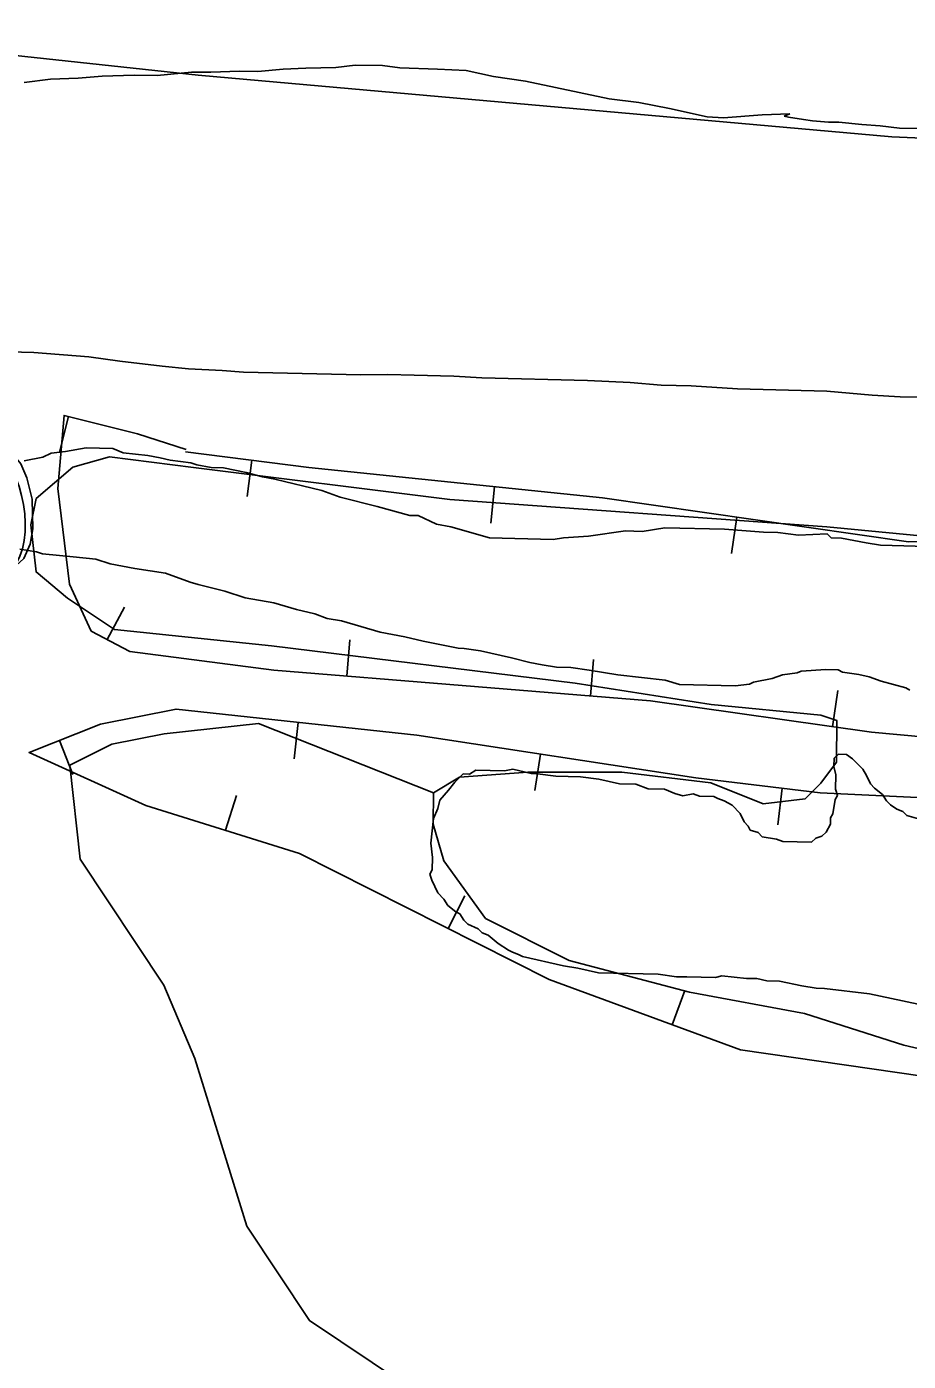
# Model space of a CAD drawing. Extents: x 3172297 to 3210190, y 958463 to 983887.
# Drawn here: x 3176915 to 3177516, y 976525 to 977435 of the extents above; entities that cross this region are included whole.
import ezdxf

# ---------------------------------------------------------------- set-up
doc = ezdxf.new("R2010")
doc.units = 0
for name, color, linetype in [('V-BORW-LINE', 7, 'Continuous'), ('V-SITE-VEGE', 7, 'Continuous'), ('V-TOPO-SHOR', 7, 'Continuous')]:
    doc.layers.add(name, color=color, linetype=linetype)

msp = doc.modelspace()

# ---------------------------------------------------------------- linework, layer by layer
at = {"layer": 'V-BORW-LINE'}
for p, q in [((3176943.21, 977169.31), (3176937.08, 977145.07)), ((3177068.14, 977139.43), (3177064.95, 977114.64)), ((3177233.76, 977121.44), (3177231.21, 977096.57)), ((3177399.03, 977100.69), (3177395.46, 977075.94)), ((3176969.56, 977017.13), (3176981.38, 977039.16)), ((3177133.11, 976992.14), (3177135.15, 977017.06)), ((3177299.16, 976978.6), (3177301.19, 977003.52)), ((3177464.38, 976957.64), (3177467.89, 976982.39)), ((3177099.89, 976960.67), (3177097.19, 976935.81)), ((3176936.94, 976948.3), (3176946.19, 976925.07)), ((3177265.04, 976938.97), (3177261.25, 976914.26)), ((3177050.25, 976887.01), (3177057.71, 976910.87)), ((3177429.98, 976915.69), (3177427.01, 976890.86)), ((3177202.21, 976819.94), (3177213.49, 976842.25)), ((3177355.02, 976754.25), (3177363.65, 976777.71))]:
    msp.add_line(p, q, dxfattribs=at)
for points in [[(3177180.77, 976951.87), (3177371.05, 976922.74), (3177455.91, 976912.59), (3177664.07, 976902.52), (3177911.75, 976890.24), (3178060.3, 976876.45), (3178095.76, 976891.68), (3178086.54, 976929.91), (3177861.92, 976932.09), (3177626.8, 976941.39), (3177490.85, 976953.88), (3177340.09, 976975.26), (3177083.18, 976996.21), (3176984.93, 977008.89), (3176958.67, 977022.97), (3176943.86, 977054.94), (3176935.8, 977120.16), (3176940.13, 977170.09), (3176990.3, 977157.41), (3177023.36, 977146.77)], [(3177023.36, 977146.77), (3176990.3, 977157.41), (3176940.13, 977170.09), (3176935.8, 977120.16), (3176943.86, 977054.94), (3176958.67, 977022.97), (3176984.93, 977008.89), (3177083.18, 976996.21), (3177340.09, 976975.26), (3177490.85, 976953.88), (3177626.8, 976941.39)], [(3176577.64, 976999.6), (3176578.28, 976999.76), (3176655.9, 977017.81), (3176756.77, 977034.85), (3176858.31, 977049.29), (3176870.3, 977052.01), (3176887.84, 977057.93), (3176904.66, 977065.18), (3176912.62, 977072.36), (3176916.96, 977082.25), (3176918.87, 977092.74), (3176918.27, 977112.89), (3176914.8, 977127.47), (3176910.64, 977136.96), (3176902.12, 977147.16), (3176896.93, 977149.8), (3176891.16, 977150.38), (3176847.07, 977145.68), (3176803, 977139.96), (3176736.69, 977131.26), (3176670.44, 977121.84), (3176619.21, 977110.61), (3176577.93, 977098.36)], [(3177023.03, 977145.25), (3177107.11, 977134.41), (3177307.41, 977113.89), (3177516.2, 977083.8), (3177667.64, 977086.64), (3177842.45, 977088.34), (3177953.13, 977080.57), (3178060.67, 977083.05), (3178171.17, 977082.46), (3178264.35, 977080.96), (3178338.65, 977070.71), (3178434.47, 977059.09), (3178539.68, 977051.1), (3178639.48, 977036.18), (3178750.41, 977019.11), (3178853.09, 976997.73), (3178977.77, 976977.74), (3179094.21, 976958.01), (3179212.88, 976934.3), (3179287.22, 976920.21), (3179381.91, 976908.29)], [(3179287.22, 976920.21), (3179212.88, 976934.3), (3179094.21, 976958.01), (3178977.77, 976977.74), (3178853.09, 976997.73), (3178750.41, 977019.11), (3178639.48, 977036.18), (3178539.68, 977051.1), (3178434.47, 977059.09), (3178338.65, 977070.71), (3178264.35, 977080.96), (3178171.17, 977082.46), (3178060.67, 977083.05), (3177953.13, 977080.57), (3177842.45, 977088.34), (3177667.64, 977086.64), (3177516.2, 977083.8), (3177307.41, 977113.89), (3177107.11, 977134.41), (3177023.03, 977145.25)], [(3178322.46, 976655.9), (3178029.84, 976664.43), (3177758.2, 976685.64), (3177401.52, 976737.14), (3177270.99, 976785.17), (3177100.78, 976871.21), (3176995.84, 976904.03), (3176916.28, 976940.07), (3176965.08, 976959.49), (3177016.5, 976969.74), (3177180.77, 976951.87)], [(3177664.07, 976902.52), (3177455.91, 976912.59), (3177371.05, 976922.74), (3177180.77, 976951.87), (3177016.5, 976969.74), (3176965.08, 976959.49), (3176916.28, 976940.07), (3176995.84, 976904.03), (3177100.78, 976871.21), (3177270.99, 976785.17), (3177401.52, 976737.14), (3177758.2, 976685.64)]]:
    msp.add_lwpolyline(points, dxfattribs=at)
msp.add_spline([(3176577.93, 977098.01), (3176670.44, 977121.84), (3176803, 977139.96), (3176891.16, 977150.38), (3176904.66, 977065.18), (3176858.31, 977049.29), (3176655.9, 977017.81), (3176577.64, 976998.92)], degree=3, dxfattribs=at)
at = {"layer": 'V-SITE-VEGE'}
for p, q in [((3177138.68, 977408.96), (3177125.4, 977407.49)), ((3177157.42, 977408.84), (3177138.68, 977408.96)), ((3177169.12, 977407.2), (3177157.42, 977408.84)), ((3176930.94, 977399.41), (3176912.97, 977397.18)), ((3176949.68, 977400.06), (3176930.94, 977399.41)), ((3176966.09, 977401.52), (3176949.68, 977400.06)), ((3176987.95, 977402.15), (3176966.09, 977401.52)), ((3177003.57, 977402.05), (3176987.95, 977402.15)), ((3177027, 977404.23), (3177003.57, 977402.05)), ((3177040.27, 977404.15), (3177027, 977404.23)), ((3177059.8, 977404.8), (3177040.27, 977404.15)), ((3177072.29, 977404.72), (3177059.8, 977404.8)), ((3177089.47, 977406.16), (3177072.29, 977404.72)), ((3177105.09, 977406.84), (3177089.47, 977406.16)), ((3177125.4, 977407.49), (3177105.09, 977406.84)), ((3177194.87, 977406.25), (3177169.12, 977407.2)), ((3177214.39, 977405.34), (3177194.87, 977406.25)), ((3177233.1, 977401.31), (3177214.39, 977405.34)), ((3177254.94, 977398.04), (3177233.1, 977401.31)), ((3177311.85, 977385.96), (3177254.94, 977398.04)), ((3177332.13, 977383.48), (3177311.85, 977385.96)), ((3177353.19, 977379.44), (3177332.13, 977383.48)), ((3177378.91, 977373.8), (3177353.19, 977379.44)), ((3177389.84, 977372.95), (3177378.91, 977373.8)), ((3177416.4, 977375.12), (3177389.84, 977372.95)), ((3177435.14, 977375.77), (3177416.4, 977375.12)), ((3177431.23, 977374.24), (3177435.14, 977375.77)), ((3177434.34, 977373.44), (3177431.23, 977374.24)), ((3177444.48, 977371.81), (3177434.34, 977373.44)), ((3177450.72, 977370.99), (3177444.48, 977371.81)), ((3177461.65, 977370.13), (3177450.72, 977370.99)), ((3177468.68, 977370.09), (3177461.65, 977370.13)), ((3177484.28, 977368.42), (3177468.68, 977370.09)), ((3177496.76, 977367.56), (3177484.28, 977368.42)), ((3177510.02, 977365.91), (3177496.76, 977367.56)), ((3177627.13, 977365.14), (3177510.02, 977365.91)), ((3176892.32, 977213.65), (3176919.41, 977213)), ((3176919.41, 977213), (3176957.03, 977210.1)), ((3176957.03, 977210.1), (3176978.12, 977206.95)), ((3176978.12, 977206.95), (3177007.13, 977203.6)), ((3177007.13, 977203.6), (3177024.94, 977201.85)), ((3177024.94, 977201.85), (3177048.06, 977200.63)), ((3177048.06, 977200.63), (3177062.58, 977199.62)), ((3177062.58, 977199.62), (3177142.54, 977197.68)), ((3177142.54, 977197.68), (3177161.06, 977197.9)), ((3177161.06, 977197.9), (3177178.9, 977197.47)), ((3177178.9, 977197.47), (3177205.99, 977196.81)), ((3177205.99, 977196.81), (3177225.14, 977195.69)), ((3177225.14, 977195.69), (3177297.18, 977193.94)), ((3177297.18, 977193.94), (3177326.24, 977192.58)), ((3177326.24, 977192.58), (3177347.35, 977190.75)), ((3177347.35, 977190.75), (3177367.84, 977190.25)), ((3177367.84, 977190.25), (3177399.53, 977188.16)), ((3177399.53, 977188.16), (3177460.32, 977186.69)), ((3177460.32, 977186.69), (3177491.34, 977183.96)), ((3177491.34, 977183.96), (3177510.48, 977182.83)), ((3177510.48, 977182.83), (3177564.01, 977181.54)), ((3176931.28, 977144.25), (3176925.6, 977141.58)), ((3176941.14, 977145.42), (3176931.28, 977144.25)), ((3176955.24, 977147.88), (3176941.14, 977145.42)), ((3176973.48, 977147.44), (3176955.24, 977147.88)), ((3176980.43, 977144.46), (3176973.48, 977147.44)), ((3176997.24, 977142.65), (3176980.43, 977144.46)), ((3176925.6, 977141.58), (3176912.91, 977139.08)), ((3177005.62, 977141.05), (3176997.24, 977142.65)), ((3177012.6, 977139.47), (3177005.62, 977141.05)), ((3177026.6, 977137.73), (3177012.6, 977139.47)), ((3177030.78, 977136.23), (3177026.6, 977137.73)), ((3177040.56, 977134.58), (3177030.78, 977136.23)), ((3177048.98, 977134.38), (3177040.56, 977134.58)), ((3177064.35, 977131.2), (3177048.98, 977134.38)), ((3177075.51, 977128.12), (3177064.35, 977131.2)), ((3177083.9, 977126.52), (3177075.51, 977128.12)), ((3177116, 977118.72), (3177083.9, 977126.52)), ((3177128.53, 977114.21), (3177116, 977118.72)), ((3177153.65, 977107.98), (3177128.53, 977114.21)), ((3177175.97, 977101.83), (3177153.65, 977107.98)), ((3177181.58, 977101.69), (3177175.97, 977101.83)), ((3177194.07, 977095.77), (3177181.58, 977101.69)), ((3177203.86, 977094.13), (3177194.07, 977095.77)), ((3177230.35, 977086.47), (3177203.86, 977094.13)), ((3177323.14, 977091.25), (3177297.78, 977087.65)), ((3177334.36, 977090.97), (3177323.14, 977091.25)), ((3177349.86, 977093.41), (3177334.36, 977090.97)), ((3177390.56, 977092.42), (3177349.86, 977093.41)), ((3177417.18, 977090.38), (3177390.56, 977092.42)), ((3177427.01, 977090.14), (3177417.18, 977090.38)), ((3177441.01, 977088.4), (3177427.01, 977090.14)), ((3177460.69, 977089.32), (3177441.01, 977088.4)), ((3177463.42, 977086.45), (3177460.69, 977089.32)), ((3177273.85, 977085.42), (3177230.35, 977086.47)), ((3177280.9, 977086.65), (3177273.85, 977085.42)), ((3177297.78, 977087.65), (3177280.9, 977086.65)), ((3177470.44, 977086.28), (3177463.42, 977086.45)), ((3177487.21, 977083.07), (3177470.44, 977086.28)), ((3177497, 977081.43), (3177487.21, 977083.07)), ((3177548.92, 977080.17), (3177497, 977081.43)), ((3176910.04, 977078.77), (3176921.24, 977077.1)), ((3176921.24, 977077.1), (3176925.41, 977075.59)), ((3176925.41, 977075.59), (3176946.43, 977073.68)), ((3176946.43, 977073.68), (3176961.83, 977071.9)), ((3176961.83, 977071.9), (3176971.58, 977068.86)), ((3176971.58, 977068.86), (3176988.35, 977065.65)), ((3176988.35, 977065.65), (3177009.33, 977062.33)), ((3177009.33, 977062.33), (3177026.04, 977056.31)), ((3177026.04, 977056.31), (3177031.62, 977054.77)), ((3177031.62, 977054.77), (3177049.75, 977050.12)), ((3177049.75, 977050.12), (3177063.69, 977045.57)), ((3177063.69, 977045.57), (3177083.26, 977042.29)), ((3177083.26, 977042.29), (3177098.6, 977037.71)), ((3177098.6, 977037.71), (3177111.16, 977034.6)), ((3177111.16, 977034.6), (3177119.51, 977031.58)), ((3177119.51, 977031.58), (3177129.3, 977029.95)), ((3177129.3, 977029.95), (3177155.79, 977022.28)), ((3177155.79, 977022.28), (3177172.56, 977019.07)), ((3177172.56, 977019.07), (3177185.12, 977015.96)), ((3177185.12, 977015.96), (3177208.88, 977011.17)), ((3177208.88, 977011.17), (3177213.08, 977011.07)), ((3177213.08, 977011.07), (3177224.28, 977009.39)), ((3177224.28, 977009.39), (3177245.22, 977004.68)), ((3177245.22, 977004.68), (3177257.79, 977001.56)), ((3177257.79, 977001.56), (3177266.17, 976999.96)), ((3177266.17, 976999.96), (3177275.96, 976998.32)), ((3177275.96, 976998.32), (3177285.78, 976998.08)), ((3177285.78, 976998.08), (3177298.38, 976996.37)), ((3177298.38, 976996.37), (3177317.95, 976993.09)), ((3177317.95, 976993.09), (3177350.16, 976989.5)), ((3177350.16, 976989.5), (3177359.91, 976986.46)), ((3177410.5, 976988.04), (3177423.2, 976990.54)), ((3177423.2, 976990.54), (3177430.28, 976993.18)), ((3177430.28, 976993.18), (3177440.13, 976994.35)), ((3177440.13, 976994.35), (3177442.98, 976995.68)), ((3177442.98, 976995.68), (3177459.85, 976996.68)), ((3177459.85, 976996.68), (3177468.27, 976996.47)), ((3177468.27, 976996.47), (3177471.04, 976995)), ((3177471.04, 976995), (3177482.23, 976993.33)), ((3177482.23, 976993.33), (3177489.21, 976991.76)), ((3177489.21, 976991.76), (3177497.56, 976988.74)), ((3177359.91, 976986.46), (3177397.8, 976985.54)), ((3177397.8, 976985.54), (3177407.66, 976986.71)), ((3177407.66, 976986.71), (3177410.5, 976988.04)), ((3177497.56, 976988.74), (3177514.3, 976984.13)), ((3177514.3, 976984.13), (3177517.08, 976982.66)), ((3177465.4, 976936.17), (3177465.27, 976930.55)), ((3177468.28, 976938.91), (3177465.4, 976936.17)), ((3177473.89, 976938.77), (3177468.28, 976938.91)), ((3177478.03, 976935.86), (3177473.89, 976938.77)), ((3177484.88, 976928.68), (3177478.03, 976935.86)), ((3177212.42, 976925.44), (3177206.67, 976919.96)), ((3177216.63, 976925.34), (3177212.42, 976925.44)), ((3177220.91, 976928.04), (3177216.63, 976925.34)), ((3177240.55, 976927.57), (3177220.91, 976928.04)), ((3177246.2, 976928.83), (3177240.55, 976927.57)), ((3177258.76, 976925.72), (3177246.2, 976928.83)), ((3177262.97, 976925.62), (3177258.76, 976925.72)), ((3177275.56, 976923.91), (3177262.97, 976925.62)), ((3177465.27, 976930.55), (3177466.54, 976924.91)), ((3177487.58, 976924.4), (3177484.88, 976928.68)), ((3177206.67, 976919.96), (3177202.32, 976914.45)), ((3177292.4, 976923.5), (3177275.56, 976923.91)), ((3177305, 976921.8), (3177292.4, 976923.5)), ((3177318.96, 976918.65), (3177305, 976921.8)), ((3177330.19, 976918.38), (3177318.96, 976918.65)), ((3177338.54, 976915.37), (3177330.19, 976918.38)), ((3177466.54, 976924.91), (3177466.3, 976915.09)), ((3177490.26, 976918.72), (3177487.58, 976924.4)), ((3177493, 976915.85), (3177490.26, 976918.72)), ((3177196.54, 976907.57), (3177195, 976901.99)), ((3177202.32, 976914.45), (3177196.54, 976907.57)), ((3177349.76, 976915.1), (3177338.54, 976915.37)), ((3177356.71, 976912.12), (3177349.76, 976915.1)), ((3177362.29, 976910.58), (3177356.71, 976912.12)), ((3177369.34, 976911.81), (3177362.29, 976910.58)), ((3177373.52, 976910.31), (3177369.34, 976911.81)), ((3177383.34, 976910.07), (3177373.52, 976910.31)), ((3177386.11, 976908.6), (3177383.34, 976910.07)), ((3177390.29, 976907.1), (3177386.11, 976908.6)), ((3177395.83, 976904.16), (3177390.29, 976907.1)), ((3177466.13, 976908.07), (3177464.49, 976898.28)), ((3177467.6, 976910.84), (3177466.13, 976908.07)), ((3177466.3, 976915.09), (3177467.6, 976910.84)), ((3177498.5, 976911.5), (3177493, 976915.85)), ((3177501.21, 976907.22), (3177498.5, 976911.5)), ((3177503.95, 976904.35), (3177501.21, 976907.22)), ((3177195, 976901.99), (3177192.02, 976895.04)), ((3177401.31, 976898.41), (3177395.83, 976904.16)), ((3177403.98, 976892.72), (3177401.31, 976898.41)), ((3177464.49, 976898.28), (3177463.02, 976895.51)), ((3177508.09, 976901.44), (3177503.95, 976904.35)), ((3177512.27, 976899.93), (3177508.09, 976901.44)), ((3177515, 976897.06), (3177512.27, 976899.93)), ((3177192.02, 976895.04), (3177190.21, 976878.24)), ((3177406.72, 976889.85), (3177403.98, 976892.72)), ((3177408.05, 976887.01), (3177406.72, 976889.85)), ((3177462.92, 976891.3), (3177459.97, 976885.76)), ((3177463.02, 976895.51), (3177462.92, 976891.3)), ((3177526.16, 976893.98), (3177515, 976897.06)), ((3177413.63, 976885.47), (3177408.05, 976887.01)), ((3177416.37, 976882.6), (3177413.63, 976885.47)), ((3177426.16, 976880.96), (3177416.37, 976882.6)), ((3177430.34, 976879.45), (3177426.16, 976880.96)), ((3177452.86, 976881.71), (3177449.98, 976878.98)), ((3177457.1, 976883.02), (3177452.86, 976881.71)), ((3177459.97, 976885.76), (3177457.1, 976883.02)), ((3177190.21, 976878.24), (3177191.38, 976868.38)), ((3177449.98, 976878.98), (3177430.34, 976879.45)), ((3177191.38, 976868.38), (3177191.18, 976859.96)), ((3177191.18, 976859.96), (3177189.71, 976857.19)), ((3177189.71, 976857.19), (3177191.01, 976852.95)), ((3177191.01, 976852.95), (3177195.01, 976844.43)), ((3177195.01, 976844.43), (3177199.12, 976840.11)), ((3177199.12, 976840.11), (3177201.83, 976835.83)), ((3177201.83, 976835.83), (3177207.34, 976831.49)), ((3177207.34, 976831.49), (3177210.11, 976830.02)), ((3177210.11, 976830.02), (3177212.82, 976825.74)), ((3177212.82, 976825.74), (3177215.55, 976822.87)), ((3177215.55, 976822.87), (3177222.5, 976819.89)), ((3177222.5, 976819.89), (3177225.24, 976817.02)), ((3177225.24, 976817.02), (3177229.42, 976815.51)), ((3177229.42, 976815.51), (3177236.3, 976809.73)), ((3177236.3, 976809.73), (3177243.21, 976805.35)), ((3177243.21, 976805.35), (3177245.98, 976803.88)), ((3177245.98, 976803.88), (3177250.16, 976802.37)), ((3177250.16, 976802.37), (3177252.93, 976800.9)), ((3177252.93, 976800.9), (3177280.86, 976794.61)), ((3177280.86, 976794.61), (3177290.65, 976792.97)), ((3177290.65, 976792.97), (3177304.61, 976789.83)), ((3177304.61, 976789.83), (3177345.31, 976788.84)), ((3177345.31, 976788.84), (3177357.9, 976787.13)), ((3177357.9, 976787.13), (3177364.92, 976786.96)), ((3177364.92, 976786.96), (3177384.56, 976786.49)), ((3177384.56, 976786.49), (3177388.81, 976787.79)), ((3177388.81, 976787.79), (3177405.61, 976785.98)), ((3177405.61, 976785.98), (3177412.63, 976785.81)), ((3177412.63, 976785.81), (3177419.61, 976784.24)), ((3177419.61, 976784.24), (3177428.03, 976784.03)), ((3177428.03, 976784.03), (3177443.4, 976780.85)), ((3177443.4, 976780.85), (3177453.19, 976779.21)), ((3177453.19, 976779.21), (3177458.8, 976779.08)), ((3177458.8, 976779.08), (3177489.6, 976775.52)), ((3177489.6, 976775.52), (3177511.95, 976770.77)), ((3177511.95, 976770.77), (3177525.92, 976767.62))]:
    msp.add_line(p, q, dxfattribs=at)
at = {"layer": 'V-TOPO-SHOR'}
for points in [[(3176576.43, 977426.62), (3176703.22, 977435.24), (3176860.31, 977420.56), (3177031.68, 977402.28), (3177504.73, 977360.05), (3178293.85, 977325.96), (3178331.37, 977336.58), (3178393.93, 977363.21), (3178440.38, 977372.02), (3178542.14, 977366.41), (3179057.93, 977275.86), (3179843.24, 977145.36), (3180194.86, 977094.5)], [(3177649.55, 977075.79), (3177460.33, 977094.11), (3177203.26, 977112.61), (3177028.33, 977134.46), (3176971.22, 977141.75), (3176946.2, 977134.67), (3176921.15, 977113.3), (3176917.54, 977095.46), (3176921.03, 977063.31), (3176942.41, 977045.4), (3176974.5, 977023.89), (3177081.6, 977012.92), (3177288.66, 976987.41), (3177381.47, 976972.89), (3177456.44, 976965.57), (3177467.15, 976961.97), (3177467.08, 976933.4), (3177456.33, 976919.14), (3177445.59, 976908.46), (3177417.01, 976904.96), (3177381.34, 976919.33), (3177320.65, 976926.62), (3177256.37, 976926.78), (3177209.94, 976923.32), (3177192.05, 976912.65), (3177192, 976891.23), (3177199.08, 976866.21), (3177227.55, 976826.86), (3177284.62, 976798.15), (3177366.7, 976776.52), (3177445.23, 976762.04), (3177513.02, 976740.45), (3177605.82, 976718.79)], [(3177192.05, 976912.65), (3177072.79, 976959.78), (3177008.48, 976952.8), (3176972.75, 976945.74), (3176944.15, 976931.53), (3176951.13, 976867.23), (3177008.06, 976781.37), (3177029.36, 976731.32), (3177064.79, 976616.95), (3177107.49, 976552.56), (3177171.67, 976509.54), (3177257.28, 976466.47), (3177370.98, 976230.48), (3177463.39, 976051.68), (3177556.05, 975972.89), (3177612.89, 975851.32), (3177655.63, 975801.21), (3177719.8, 975758.2), (3177783.84, 975658.04), (3177847.86, 975550.74)]]:
    msp.add_lwpolyline(points, dxfattribs=at)

doc.saveas('drawing.dxf')
